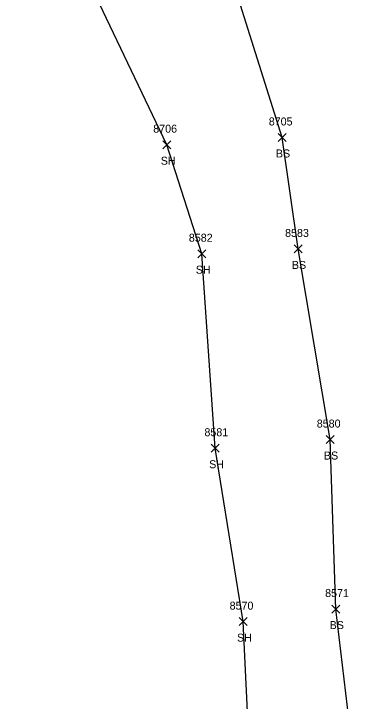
# Model space of a CAD drawing. Extents: x 1439173 to 1457902, y 641926 to 659889.
# Drawn here: x 1448201.4 to 1448286, y 645547.6 to 645719.4 of the extents above; entities that cross this region are included whole.
import ezdxf

# ---------------------------------------------------------------- set-up
doc = ezdxf.new("R2010")
doc.units = 0
for name, color, linetype in [('L_A', 7, 'Continuous'), ('L_I', 7, 'Continuous'), ('L_TIC', 7, 'Continuous'), ('LELB', 7, 'Continuous'), ('LSOGP', 7, 'Continuous')]:
    doc.layers.add(name, color=color, linetype=linetype)

msp = doc.modelspace()

# ---------------------------------------------------------------- linework, layer by layer
at = {"layer": 'L_TIC'}
for points in [[(1448267.49, 645687.5), (1448269.49, 645689.5)], [(1448269.49, 645687.5), (1448267.49, 645689.5)], [(1448238.66, 645685.69), (1448240.66, 645687.69)], [(1448240.66, 645685.69), (1448238.66, 645687.69)], [(1448271.49, 645659.63), (1448273.49, 645661.63)], [(1448273.49, 645659.63), (1448271.49, 645661.63)], [(1448247.43, 645658.44), (1448249.43, 645660.44)], [(1448249.43, 645658.44), (1448247.43, 645660.44)], [(1448279.5, 645611.98), (1448281.5, 645613.98)], [(1448281.5, 645611.98), (1448279.5, 645613.98)], [(1448250.76, 645609.81), (1448252.76, 645611.81)], [(1448252.76, 645609.81), (1448250.76, 645611.81)], [(1448280.93, 645569.61), (1448282.93, 645571.61)], [(1448282.93, 645569.61), (1448280.93, 645571.61)], [(1448257.72, 645566.46), (1448259.72, 645568.46)], [(1448259.72, 645566.46), (1448257.72, 645568.46)]]:
    msp.add_lwpolyline(points, dxfattribs=at)
at = {"layer": 'LELB'}
msp.add_lwpolyline([(1448336.06, 645140.2), (1448347.78, 645188.19), (1448329.58, 645240.38), (1448319.41, 645290.48), (1448316.16, 645334.61), (1448313.47, 645375.01), (1448308.43, 645400.21), (1448311.68, 645421.1), (1448304.27, 645468.4), (1448288.17, 645518.06), (1448281.93, 645570.61), (1448280.5, 645612.98), (1448272.49, 645660.63), (1448268.49, 645688.5), (1448256.19, 645727.72), (1448243.75, 645755.42), (1448248.82, 645791.95), (1448263.52, 645814.11), (1448281.92, 645824.69), (1448279.57, 645846.9), (1448291.45, 645855.33), (1448306.87, 645853.59), (1448322.34, 645839.12)], dxfattribs=at)
at = {"layer": 'LSOGP'}
msp.add_lwpolyline([(1448310.86, 645183.02), (1448302.17, 645236.64), (1448290.27, 645283.14), (1448289.19, 645330.88), (1448287.74, 645374.09), (1448284.5, 645403.65), (1448282.66, 645417.06), (1448270.94, 645450.87), (1448262.58, 645478.38), (1448261.16, 645517.2), (1448258.72, 645567.46), (1448251.76, 645610.82), (1448248.43, 645659.44), (1448239.66, 645686.69), (1448220.15, 645727.61), (1448201.4, 645727.7), (1448204.13, 645751.82), (1448208.75, 645775.28), (1448206.43, 645810.63), (1448206.04, 645832.47), (1448206.48, 645858.83), (1448213.43, 645886.16), (1448212.15, 645915.85), (1448211.27, 645949.01)], dxfattribs=at)

# ---------------------------------------------------------------- texts
at = {"layer": 'L_A'}
for s, p in [('BS', (1448266.93, 645683.5)), ('SH', (1448238.15, 645681.69)), ('BS', (1448270.93, 645655.63)), ('SH', (1448246.92, 645654.44)), ('BS', (1448278.94, 645607.98)), ('SH', (1448250.25, 645605.81)), ('BS', (1448280.37, 645565.61)), ('SH', (1448257.21, 645562.46))]:
    msp.add_text(s, height=2, dxfattribs=at).set_placement(p)
at = {"layer": 'L_I'}
for s, p in [('8705', (1448265.15, 645691.5)), ('8706', (1448236.27, 645689.69)), ('8583', (1448269.23, 645663.63)), ('8582', (1448245.17, 645662.44)), ('8580', (1448277.15, 645615.98)), ('8581', (1448249.07, 645613.81)), ('8571', (1448279.24, 645573.61)), ('8570', (1448255.37, 645570.46))]:
    msp.add_text(s, height=2, dxfattribs=at).set_placement(p)

doc.saveas('drawing.dxf')
